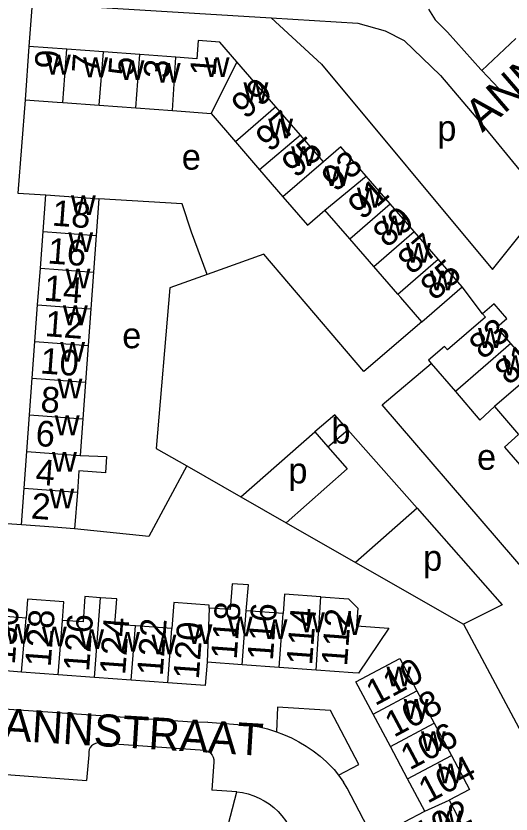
# Model space of a CAD drawing. Extents: x 159902 to 161769, y 383692 to 384875.
# Drawn here: x 160524 to 160601, y 383903 to 384027.3 of the extents above; entities that cross this region are included whole.
import ezdxf

# ---------------------------------------------------------------- set-up
doc = ezdxf.new("R2010")
doc.units = 0
for name, color, linetype in [('BLT_Basislijn', 7, 'Continuous'), ('BLT_Bebouwing', 7, 'Continuous'), ('BLT_Centroide', 7, 'Continuous'), ('BLT_Huisnummer', 7, 'Continuous'), ('BLT_Huisnummer_ tussenligend', 7, 'Continuous'), ('BLT_Onderverdeling_panden', 7, 'Continuous'), ('BLT_Straatnaam', 7, 'Continuous'), ('BLT_Vlakafsluiter', 7, 'Continuous')]:
    doc.layers.add(name, color=color, linetype=linetype)

msp = doc.modelspace()

# ---------------------------------------------------------------- linework, layer by layer
at = {"layer": 'BLT_Basislijn'}
for p, q in [((160526.52, 384029.24), (160526.04, 384022.51)), ((160601.76, 384023.74), (160596.48, 384018.79)), ((160596.48, 384018.79), (160596.36, 384018.91)), ((160599.16, 384015.95), (160596.48, 384018.79)), ((160525.43, 384014.21), (160524.32, 383999.7)), ((160524.32, 383999.7), (160528.65, 383999.4)), ((160598.17, 383987.78), (160606.62, 383998.44)), ((160562.57, 383990.19), (160553.77, 383987.02)), ((160596.61, 383980.9), (160593.41, 383985.09)), ((160559, 383952.4), (160570.52, 383962.51)), ((160572.56, 383960.17), (160575.55, 383956.77)), ((160575.55, 383956.77), (160566.03, 383948.37)), ((160559, 383952.4), (160566.03, 383948.37)), ((160586.43, 383950.63), (160576.85, 383942.18)), ((160524.87, 383948.05), (160520.82, 383948.31)), ((160566.03, 383948.37), (160576.85, 383942.18)), ((160576.85, 383942.18), (160593.63, 383932.56)), ((160553.89, 383917.31), (160560.55, 383916.83)), ((160537.08, 383914.08), (160553.38, 383912.95)), ((160535.35, 383912.25), (160534.98, 383908.26)), ((160554.81, 383911.15), (160554.47, 383906.76)), ((160573.52, 383909.94), (160574.17, 383909.06)), ((160516.88, 383909.56), (160534.98, 383908.26)), ((160574.17, 383909.06), (160574.98, 383907.97)), ((160558.36, 383906.48), (160554.47, 383906.76))]:
    msp.add_line(p, q, dxfattribs=at)
for points in [[(160526.52, 384029.24), (160527.92, 384029.15), (160563.74, 384026.98)], [(160588.18, 384028.33), (160589.24, 384026.64), (160591.17, 384024.76), (160596.36, 384018.91)], [(160563.74, 384026.98), (160571.56, 384019.78), (160598.17, 383987.78)], [(160563.74, 384026.98), (160577.2, 384026.16), (160581.44, 384024.97), (160584.4, 384023.45), (160590.04, 384017.97), (160597.03, 384009.8), (160602.47, 384003.14), (160606.62, 383998.44)], [(160553.77, 383987.02), (160551.31, 383993.58), (160549.88, 383998.02), (160536.93, 383998.79)], [(160587.14, 383979.67), (160578.15, 383971.91), (160562.57, 383990.19)], [(160553.77, 383987.02), (160547.95, 383984.93), (160545.85, 383959.94), (160550.58, 383957.22)], [(160593.63, 383932.56), (160602.64, 383915.65), (160611.13, 383912.11), (160621.12, 383917.43), (160617.2, 383924.59), (160580.98, 383966.71), (160588.63, 383973.15)], [(160575.65, 383962.85), (160586.43, 383950.63)], [(160550.58, 383957.22), (160544.69, 383946.21), (160533.15, 383947.44)], [(160550.58, 383957.22), (160559, 383952.4)], [(160586.43, 383950.63), (160599.68, 383935.61), (160593.63, 383932.56)], [(160574.17, 383909.06), (160577.35, 383910.75), (160572.94, 383919.14), (160564.73, 383919.65), (160564.55, 383915.84)], [(160553.89, 383917.31), (160552.21, 383917.29), (160521.42, 383919.42)], [(160560.55, 383916.83), (160561.86, 383916.59), (160563.14, 383916.28), (160564.41, 383915.89), (160564.55, 383915.84)], [(160564.55, 383915.84), (160565.65, 383915.42), (160566.86, 383914.88), (160568.04, 383914.27), (160569.18, 383913.59), (160570.27, 383912.84), (160571.32, 383912.03), (160572.31, 383911.15), (160573.26, 383910.22), (160573.52, 383909.94)], [(160537.08, 383914.08), (160536.73, 383914.09), (160536.39, 383914.02), (160536.07, 383913.87), (160535.79, 383913.66), (160535.57, 383913.39), (160535.41, 383913.08), (160535.33, 383912.73), (160535.33, 383912.38), (160535.35, 383912.25)], [(160553.38, 383912.95), (160553.73, 383912.86), (160554.06, 383912.7), (160554.34, 383912.47), (160554.56, 383912.18), (160554.72, 383911.85), (160554.8, 383911.5), (160554.81, 383911.15)], [(160587.52, 383884.04), (160575.54, 383907.06), (160574.98, 383907.97)], [(160558.36, 383906.48), (160559.26, 383906.36), (160560.15, 383906.15), (160561.01, 383905.87), (160561.85, 383905.51), (160562.65, 383905.09), (160563.42, 383904.59), (160564.13, 383904.03), (160564.8, 383903.4), (160565.4, 383902.72), (160565.95, 383901.99), (160566.43, 383901.22), (160566.83, 383900.41), (160567.03, 383899.93)]]:
    msp.add_lwpolyline(points, dxfattribs=at)
at = {"layer": 'BLT_Bebouwing'}
for p, q in [((160526.04, 384022.51), (160525.43, 384014.21)), ((160531.95, 384022.08), (160526.04, 384022.51)), ((160537.63, 384021.66), (160531.95, 384022.08)), ((160543.31, 384021.24), (160537.63, 384021.66)), ((160548.89, 384020.83), (160543.31, 384021.24)), ((160552.14, 384020.59), (160548.89, 384020.83)), ((160564.46, 384013.1), (160558.39, 384020.14)), ((160531.3, 384013.78), (160536.98, 384013.36)), ((160536.98, 384013.36), (160542.65, 384012.96)), ((160542.65, 384012.96), (160548.35, 384012.53)), ((160568.27, 384008.68), (160564.46, 384013.1)), ((160548.35, 384012.53), (160554.36, 384012.09)), ((160554.36, 384012.09), (160558.17, 384007.67)), ((160571.84, 384004.55), (160568.27, 384008.68)), ((160558.17, 384007.67), (160561.91, 384003.33)), ((160528.23, 383993.7), (160528.65, 383999.4)), ((160536.93, 383998.79), (160536.51, 383993.09)), ((160585.96, 383993.7), (160582.23, 383998)), ((160575.97, 383992.58), (160572.09, 383997.05)), ((160527.81, 383987.99), (160528.23, 383993.7)), ((160536.51, 383993.09), (160536.09, 383987.38)), ((160589.68, 383989.4), (160585.96, 383993.7)), ((160579.69, 383988.27), (160575.97, 383992.58)), ((160593.41, 383985.09), (160589.68, 383989.4)), ((160527.39, 383982.29), (160527.81, 383987.99)), ((160583.42, 383983.97), (160579.69, 383988.27)), ((160536.09, 383987.38), (160535.67, 383981.68)), ((160587.14, 383979.67), (160593.41, 383985.09)), ((160526.97, 383976.58), (160527.39, 383982.29)), ((160535.67, 383981.68), (160535.25, 383975.97)), ((160526.55, 383970.88), (160526.97, 383976.58)), ((160535.25, 383975.97), (160534.83, 383970.27)), ((160604.78, 383971.92), (160601.03, 383976.25)), ((160526.13, 383965.17), (160526.55, 383970.88)), ((160534.83, 383970.27), (160534.41, 383964.56)), ((160598.46, 383966.44), (160602.21, 383962.11)), ((160525.71, 383959.47), (160526.13, 383965.17)), ((160534.41, 383964.56), (160533.99, 383958.86)), ((160570.52, 383962.51), (160572.56, 383960.17)), ((160572.56, 383960.17), (160575.65, 383962.85)), ((160525.29, 383953.76), (160525.71, 383959.47)), ((160524.87, 383948.05), (160525.29, 383953.76)), ((160533.57, 383953.15), (160533.15, 383947.44)), ((160565.57, 383934.25), (160559.82, 383934.67)), ((160525.59, 383933.53), (160519.68, 383933.96)), ((160548.28, 383931.9), (160542.6, 383932.32)), ((160559.21, 383926.27), (160553.74, 383926.67)), ((160564.95, 383925.84), (160559.21, 383926.27)), ((160570.7, 383925.42), (160564.95, 383925.84)), ((160524.88, 383925.12), (160519.06, 383925.55)), ((160530.56, 383924.71), (160524.88, 383925.12)), ((160536.26, 383924.29), (160530.56, 383924.71)), ((160541.94, 383923.87), (160536.26, 383924.29)), ((160547.64, 383923.45), (160541.94, 383923.87)), ((160586.4, 383922.18), (160589.08, 383917.16)), ((160582.27, 383913.53), (160579.59, 383918.55)), ((160589.08, 383917.16), (160591.76, 383912.13)), ((160584.94, 383908.51), (160582.27, 383913.53)), ((160587.62, 383903.48), (160584.94, 383908.51)), ((160591.39, 383905.17), (160594.46, 383899.4))]:
    msp.add_line(p, q, dxfattribs=at)
for points in [[(160558.39, 384020.14), (160555.76, 384023.19), (160552.35, 384023.44), (160552.14, 384020.59)], [(160525.43, 384014.21), (160530.42, 384013.85), (160531.3, 384013.78)], [(160578.51, 384002.3), (160574.54, 384006.88), (160571.84, 384004.55)], [(160561.91, 384003.33), (160565.56, 383999.1)], [(160582.23, 383998), (160580.5, 384000), (160578.51, 384002.3)], [(160528.65, 383999.4), (160533.63, 383999.03), (160536.93, 383998.79)], [(160565.56, 383999.1), (160569.37, 383994.69)], [(160569.37, 383994.69), (160572.09, 383997.05)], [(160587.14, 383979.67), (160583.87, 383983.45), (160583.42, 383983.97)], [(160601.03, 383976.25), (160598.81, 383978.82), (160600.38, 383980.17), (160598.41, 383982.45), (160596.61, 383980.9)], [(160596.61, 383980.9), (160597.06, 383980.38), (160591.16, 383975.28), (160590.7, 383975.81), (160588.19, 383973.66)], [(160588.19, 383973.66), (160588.63, 383973.15)], [(160588.63, 383973.15), (160592.39, 383968.78)], [(160592.39, 383968.78), (160596.19, 383964.36), (160598.46, 383966.44)], [(160575.65, 383962.85), (160573.62, 383965.19), (160570.52, 383962.51)], [(160602.21, 383962.11), (160600.03, 383960.14), (160603.76, 383955.83), (160605.96, 383957.77)], [(160533.99, 383958.86), (160538.12, 383958.7), (160537.93, 383956.15), (160533.81, 383956.44), (160533.57, 383953.15)], [(160533.15, 383947.44), (160529.85, 383947.69), (160524.87, 383948.05)], [(160559.82, 383934.67), (160560.2, 383938.7), (160557.65, 383938.88), (160557.36, 383934.85), (160554.08, 383935.09)], [(160571.47, 383936.82), (160565.8, 383937.24), (160565.57, 383934.25)], [(160531.25, 383933.14), (160531.46, 383936.05), (160525.82, 383936.46), (160525.59, 383933.53)], [(160537.17, 383936.7), (160534.74, 383936.88), (160534.45, 383932.92), (160531.25, 383933.14)], [(160542.6, 383932.32), (160539.41, 383932.55), (160539.7, 383936.52), (160537.17, 383936.7)], [(160554.08, 383935.09), (160554.09, 383935.53), (160548.58, 383935.93), (160548.28, 383931.9)], [(160571.47, 383936.82), (160575.76, 383936.5), (160577.19, 383935.08), (160576.98, 383932.31), (160582, 383931.94), (160577.33, 383924.93), (160576.44, 383925), (160570.7, 383925.42)], [(160579.59, 383918.55), (160576.91, 383923.58), (160583.72, 383927.21), (160586.4, 383922.18)], [(160553.74, 383926.67), (160553.47, 383923.02), (160547.64, 383923.45)], [(160591.76, 383912.13), (160594.57, 383906.86), (160591.39, 383905.17)], [(160587.65, 383895.78), (160584.45, 383901.79), (160587.62, 383903.48)]]:
    msp.add_lwpolyline(points, dxfattribs=at)
at = {"layer": 'BLT_Onderverdeling_panden'}
for p, q in [((160531.3, 384013.78), (160531.95, 384022.08)), ((160536.98, 384013.36), (160537.63, 384021.66)), ((160542.65, 384012.96), (160543.31, 384021.24)), ((160548.35, 384012.53), (160548.89, 384020.83)), ((160558.39, 384020.14), (160554.36, 384012.09)), ((160564.46, 384013.1), (160558.17, 384007.67)), ((160568.27, 384008.68), (160561.91, 384003.33)), ((160571.84, 384004.55), (160565.56, 383999.1)), ((160572.09, 383997.05), (160578.51, 384002.3)), ((160575.97, 383992.58), (160582.23, 383998)), ((160528.23, 383993.7), (160536.51, 383993.09)), ((160579.69, 383988.27), (160585.96, 383993.7)), ((160583.42, 383983.97), (160589.68, 383989.4)), ((160527.81, 383987.99), (160536.09, 383987.38)), ((160527.39, 383982.29), (160535.67, 383981.68)), ((160526.97, 383976.58), (160535.25, 383975.97)), ((160601.03, 383976.25), (160592.39, 383968.78)), ((160604.78, 383971.92), (160598.46, 383966.44)), ((160526.55, 383970.88), (160534.83, 383970.27)), ((160526.13, 383965.17), (160534.41, 383964.56)), ((160525.71, 383959.47), (160533.99, 383958.86)), ((160525.29, 383953.76), (160533.57, 383953.15)), ((160536.26, 383924.29), (160537.17, 383936.7)), ((160570.7, 383925.42), (160571.47, 383936.82)), ((160554.08, 383935.09), (160553.74, 383926.67)), ((160559.21, 383926.27), (160559.82, 383934.67)), ((160524.88, 383925.12), (160525.59, 383933.53)), ((160564.95, 383925.84), (160565.57, 383934.25)), ((160530.56, 383924.71), (160531.25, 383933.14)), ((160541.94, 383923.87), (160542.6, 383932.32)), ((160547.64, 383923.45), (160548.28, 383931.9)), ((160579.59, 383918.55), (160586.4, 383922.18)), ((160582.27, 383913.53), (160589.08, 383917.16)), ((160584.94, 383908.51), (160591.76, 383912.13)), ((160587.62, 383903.48), (160591.39, 383905.17))]:
    msp.add_line(p, q, dxfattribs=at)
at = {"layer": 'BLT_Vlakafsluiter'}
msp.add_line((160553.4, 383887.1), (160558.36, 383906.48), dxfattribs=at)

# ---------------------------------------------------------------- texts
at = {"layer": 'BLT_Centroide'}
for s, p in [('w', (160528.69, 384018.14)), ('w', (160534.47, 384017.73)), ('w', (160540.14, 384017.3)), ('w', (160553.38, 384017.77)), ('w', (160545.77, 384016.89)), ('w', (160559.41, 384013.84)), ('w', (160563.26, 384008.22)), ('p', (160589.56, 384007.81)), ('w', (160566.83, 384003.88)), ('e', (160549.81, 384003.33)), ('w', (160572.08, 384000.78)), ('w', (160577.07, 383997.44)), ('w', (160532.57, 383996.25)), ('w', (160580.96, 383993.12)), ('w', (160532.16, 383990.53)), ('w', (160584.69, 383988.84)), ('w', (160531.74, 383984.84)), ('w', (160588.41, 383984.53)), ('w', (160531.32, 383979.12)), ('e', (160540.55, 383975.53)), ('w', (160595.91, 383975.59)), ('w', (160530.9, 383973.44)), ('w', (160599.74, 383971.34)), ('w', (160530.48, 383967.72)), ('w', (160530.05, 383962)), ('b', (160573.09, 383960.69)), ('w', (160529.63, 383956.31)), ('e', (160595.74, 383956.61)), ('p', (160566.39, 383954.5)), ('w', (160529.21, 383950.59)), ('p', (160587.36, 383940.9)), ('w', (160556.97, 383930.66)), ('w', (160562.39, 383930.25)), ('w', (160568.2, 383931.33)), ('w', (160573.94, 383930.91)), ('w', (160522.33, 383929.53)), ('w', (160528.06, 383929.12)), ('w', (160550.72, 383929.5)), ('w', (160533.86, 383928.72)), ('w', (160539.44, 383928.31)), ('w', (160545.11, 383927.88)), ('w', (160581.66, 383922.88)), ('w', (160584.34, 383917.84)), ('w', (160587.02, 383912.84)), ('w', (160589.69, 383907.81)), ('w', (160589.52, 383900.47))]:
    msp.add_text(s, height=4, dxfattribs=at).set_placement(p)
at = {"layer": 'BLT_Huisnummer'}
for s, rotation, p in [('9', 85.7957, (160530.9, 384018.9)), ('5', 85.7957, (160542.35, 384017.85)), ('1', 85.7957, (160555.06, 384017.81)), ('99', 40.7935, (160559.73, 384011.06)), ('93', 40.8848, (160573.74, 383999.72)), ('18', 355.7944, (160529.54, 383994.64)), ('89', 40.8841, (160581.74, 383991.03)), ('85', 40.8799, (160589.13, 383982.8)), ('14', 355.7934, (160528.27, 383982.96)), ('83', 40.8799, (160596.7, 383973.63)), ('10', 355.7929, (160527.71, 383971.63)), ('6', 355.7919, (160526.98, 383960.35)), ('2', 355.7911, (160526.28, 383949.04)), ('130', 85.7906, (160523.83, 383926.23)), ('116', 85.8325, (160563.98, 383926.83)), ('112', 85.7906, (160575.52, 383925.97)), ('124', 85.7906, (160541, 383924.61)), ('120', 85.8301, (160552.46, 383923.91)), ('110', 28.0428, (160579.88, 383919.79)), ('106', 28.0428, (160585.26, 383909.77)), ('102', 28.0463, (160587.36, 383897.75))]:
    msp.add_text(s, height=4, rotation=rotation, dxfattribs=at).set_placement(p)
at = {"layer": 'BLT_Huisnummer_ tussenligend'}
for s, rotation, p in [('7', 85.7957, (160536.68, 384018.23)), ('3', 85.7957, (160547.83, 384017.41)), ('97', 40.8042, (160563.5, 384005.94)), ('95', 40.8042, (160567.55, 384001.9)), ('91', 40.8841, (160577.86, 383995.38)), ('87', 40.8799, (160585.6, 383986.84)), ('16', 355.7934, (160528.86, 383988.75)), ('12', 355.7929, (160528.42, 383977.43)), ('81', 40.8799, (160600.68, 383969.63)), ('8', 355.7919, (160527.75, 383965.63)), ('4', 355.7911, (160526.97, 383954.32)), ('118', 85.8325, (160558.35, 383927.02)), ('128', 85.7906, (160529.41, 383925.84)), ('114', 85.7906, (160570.08, 383926.13)), ('126', 85.7906, (160535.38, 383925.13)), ('122', 85.8301, (160546.84, 383924.45)), ('108', 28.0428, (160582.81, 383914.88)), ('104', 28.0463, (160588.05, 383904.6))]:
    msp.add_text(s, height=4, rotation=rotation, dxfattribs=at).set_placement(p)
at = {"layer": 'BLT_Straatnaam'}
for s, height, rotation, p in [('ANNA WALRAVENPAD', 5, 40.8188, (160596.57, 384009.03)), ('CLARA WICHMANNSTRAAT', 4.9999, 356.5409, (160474.46, 383917.38))]:
    msp.add_text(s, height=height, rotation=rotation, dxfattribs=at).set_placement(p)

doc.saveas('drawing.dxf')
